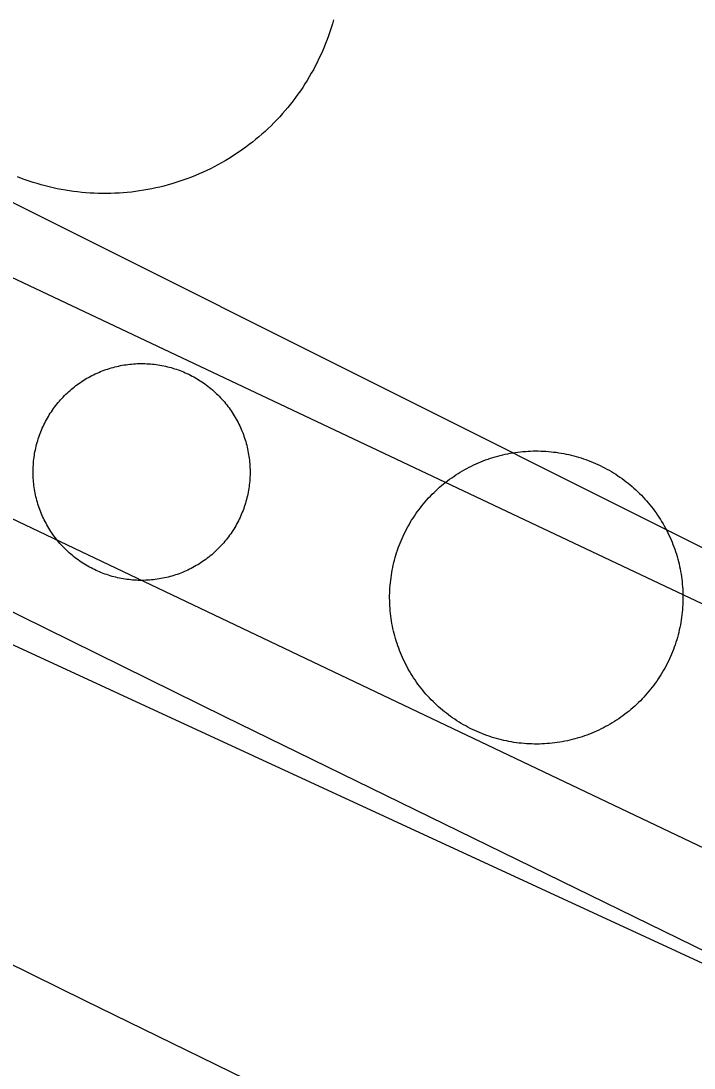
# Model space of a CAD drawing. Extents: x 3683613 to 3738215, y 469626 to 495384.
# Drawn here: x 3700223.2 to 3700287, y 478639.3 to 478738.6 of the extents above; entities that cross this region are included whole.
import ezdxf

# ---------------------------------------------------------------- set-up
doc = ezdxf.new("R2010")
doc.units = 0
for name, color, linetype in [('V-DOMW-TANK', 7, 'Continuous'), ('V-ROAD-CNTR', 7, 'Continuous'), ('V-UTIL-LINE', 7, 'Continuous')]:
    doc.layers.add(name, color=color, linetype=linetype)

msp = doc.modelspace()

# ---------------------------------------------------------------- linework, layer by layer
at = {"layer": 'V-DOMW-TANK'}
for points in [[(3700252.841, 478738.695), (3700252.733, 478738.318), (3700252.618, 478737.943), (3700252.495, 478737.569), (3700252.368, 478737.198), (3700252.233, 478736.829), (3700252.094, 478736.463), (3700251.944, 478736.098), (3700251.791, 478735.738), (3700251.629, 478735.379), (3700251.463, 478735.023), (3700251.291, 478734.671), (3700251.113, 478734.321), (3700250.927, 478733.974), (3700250.736, 478733.63), (3700250.539, 478733.29), (3700250.337, 478732.955), (3700250.128, 478732.623), (3700249.917, 478732.293), (3700249.694, 478731.967), (3700249.466, 478731.646), (3700249.237, 478731.326), (3700249.001, 478731.015), (3700248.758, 478730.706), (3700248.512, 478730.401), (3700248.258, 478730.102), (3700248, 478729.805), (3700247.74, 478729.514), (3700247.472, 478729.227), (3700247.195, 478728.945), (3700246.919, 478728.666), (3700246.636, 478728.394)], [(3700246.636, 478728.394), (3700246.347, 478728.127), (3700246.054, 478727.865), (3700245.759, 478727.607), (3700245.458, 478727.355), (3700245.151, 478727.108), (3700244.842, 478726.868), (3700244.529, 478726.63), (3700244.211, 478726.401), (3700243.888, 478726.176), (3700243.562, 478725.957), (3700243.232, 478725.744), (3700242.9, 478725.535), (3700242.562, 478725.336), (3700242.223, 478725.137), (3700241.878, 478724.945), (3700241.532, 478724.765), (3700241.182, 478724.586), (3700240.828, 478724.414), (3700240.471, 478724.249), (3700240.113, 478724.089), (3700239.751, 478723.935), (3700239.39, 478723.79), (3700239.019, 478723.648), (3700238.651, 478723.517), (3700238.28, 478723.388), (3700237.905, 478723.268), (3700237.531, 478723.153), (3700237.154, 478723.044), (3700236.773, 478722.944), (3700236.392, 478722.85), (3700236.009, 478722.762), (3700235.626, 478722.682), (3700235.239, 478722.606), (3700234.852, 478722.538), (3700234.465, 478722.477), (3700234.076, 478722.424), (3700233.686, 478722.375), (3700233.295, 478722.336), (3700232.904, 478722.301), (3700232.513, 478722.274), (3700232.12, 478722.254), (3700231.727, 478722.241), (3700231.335, 478722.235), (3700230.942, 478722.235), (3700230.549, 478722.241), (3700230.158, 478722.256), (3700229.765, 478722.278), (3700229.373, 478722.305), (3700228.982, 478722.34), (3700228.591, 478722.381), (3700228.202, 478722.43), (3700227.813, 478722.485), (3700227.426, 478722.547), (3700227.039, 478722.616), (3700226.654, 478722.69), (3700226.269, 478722.774), (3700225.886, 478722.862), (3700225.505, 478722.958), (3700225.126, 478723.059), (3700224.749, 478723.167), (3700224.374, 478723.284), (3700223.999, 478723.405), (3700223.629, 478723.534), (3700223.26, 478723.669), (3700222.893, 478723.81)], [(3700227.223, 478702.935), (3700227.346, 478703.064), (3700227.473, 478703.189), (3700227.604, 478703.314), (3700227.735, 478703.437), (3700227.868, 478703.556), (3700228.005, 478703.672), (3700228.143, 478703.787), (3700228.282, 478703.9), (3700228.425, 478704.01), (3700228.568, 478704.117), (3700228.714, 478704.223), (3700228.863, 478704.324), (3700229.009, 478704.424), (3700229.162, 478704.518), (3700229.314, 478704.614), (3700229.468, 478704.706), (3700229.623, 478704.797), (3700229.781, 478704.883), (3700229.941, 478704.965), (3700230.1, 478705.046), (3700230.262, 478705.124), (3700230.426, 478705.2), (3700230.59, 478705.272), (3700230.756, 478705.341), (3700230.922, 478705.407), (3700231.09, 478705.47), (3700231.258, 478705.532), (3700231.427, 478705.589), (3700231.6, 478705.644), (3700231.772, 478705.696), (3700231.944, 478705.745), (3700232.118, 478705.79), (3700232.29, 478705.833), (3700232.466, 478705.872), (3700232.642, 478705.909), (3700232.818, 478705.941), (3700232.996, 478705.972), (3700233.172, 478706.001), (3700233.351, 478706.023), (3700233.529, 478706.046), (3700233.707, 478706.062), (3700233.885, 478706.079), (3700234.065, 478706.089), (3700234.243, 478706.101), (3700234.424, 478706.103), (3700234.604, 478706.105), (3700234.782, 478706.105), (3700234.962, 478706.101), (3700235.141, 478706.095), (3700235.321, 478706.085), (3700235.499, 478706.068), (3700235.679, 478706.054), (3700235.857, 478706.036), (3700236.035, 478706.013), (3700236.212, 478705.986), (3700236.39, 478705.958), (3700236.566, 478705.925), (3700236.742, 478705.89), (3700236.916, 478705.853), (3700237.09, 478705.81)], [(3700237.09, 478705.81), (3700237.266, 478705.767), (3700237.438, 478705.72), (3700237.61, 478705.669), (3700237.782, 478705.616), (3700237.952, 478705.561), (3700238.122, 478705.501), (3700238.29, 478705.44), (3700238.458, 478705.374), (3700238.624, 478705.307), (3700238.788, 478705.237), (3700238.952, 478705.161), (3700239.116, 478705.087), (3700239.275, 478705.005), (3700239.435, 478704.924), (3700239.593, 478704.838), (3700239.751, 478704.752), (3700239.904, 478704.659), (3700240.058, 478704.567), (3700240.209, 478704.471), (3700240.361, 478704.373), (3700240.508, 478704.272), (3700240.656, 478704.168), (3700240.799, 478704.061), (3700240.943, 478703.955), (3700241.084, 478703.842), (3700241.223, 478703.73), (3700241.358, 478703.613), (3700241.493, 478703.494), (3700241.627, 478703.373), (3700241.758, 478703.25), (3700241.887, 478703.125), (3700242.014, 478703.001), (3700242.136, 478702.869), (3700242.259, 478702.736), (3700242.378, 478702.603), (3700242.495, 478702.468), (3700242.608, 478702.329), (3700242.722, 478702.189), (3700242.833, 478702.048), (3700242.939, 478701.903), (3700243.044, 478701.757), (3700243.144, 478701.61), (3700243.247, 478701.46), (3700243.343, 478701.311), (3700243.437, 478701.157), (3700243.529, 478701.004), (3700243.619, 478700.848), (3700243.705, 478700.69), (3700243.787, 478700.531), (3700243.869, 478700.371), (3700243.947, 478700.209), (3700244.023, 478700.045), (3700244.094, 478699.883), (3700244.164, 478699.72), (3700244.23, 478699.55), (3700244.293, 478699.382), (3700244.354, 478699.214), (3700244.412, 478699.044), (3700244.467, 478698.872), (3700244.516, 478698.702), (3700244.567, 478698.528), (3700244.613, 478698.356), (3700244.656, 478698.18), (3700244.694, 478698.005), (3700244.731, 478697.829), (3700244.764, 478697.653), (3700244.795, 478697.477), (3700244.823, 478697.299), (3700244.844, 478697.121), (3700244.869, 478696.943), (3700244.885, 478696.764), (3700244.901, 478696.586), (3700244.912, 478696.406), (3700244.922, 478696.228), (3700244.926, 478696.048), (3700244.928, 478695.869), (3700244.928, 478695.689), (3700244.924, 478695.509), (3700244.918, 478695.331), (3700244.907, 478695.151), (3700244.893, 478694.972), (3700244.877, 478694.794), (3700244.858, 478694.616), (3700244.836, 478694.438), (3700244.809, 478694.26), (3700244.78, 478694.084), (3700244.748, 478693.905), (3700244.713, 478693.729), (3700244.676, 478693.555), (3700244.633, 478693.379), (3700244.59, 478693.207), (3700244.543, 478693.033), (3700244.492, 478692.861), (3700244.438, 478692.689), (3700244.383, 478692.519), (3700244.324, 478692.349), (3700244.262, 478692.181), (3700244.197, 478692.013), (3700244.131, 478691.847), (3700244.058, 478691.683)], [(3700228.935, 478687.276), (3700228.786, 478687.376), (3700228.64, 478687.481), (3700228.495, 478687.587), (3700228.351, 478687.696), (3700228.212, 478687.806), (3700228.073, 478687.921), (3700227.936, 478688.036), (3700227.8, 478688.155), (3700227.667, 478688.275), (3700227.536, 478688.398), (3700227.407, 478688.523), (3700227.282, 478688.65), (3700227.157, 478688.781), (3700227.037, 478688.912), (3700226.916, 478689.045), (3700226.799, 478689.183), (3700226.686, 478689.32), (3700226.572, 478689.459), (3700226.463, 478689.602), (3700226.355, 478689.746), (3700226.25, 478689.891), (3700226.15, 478690.039), (3700226.049, 478690.188), (3700225.951, 478690.34), (3700225.857, 478690.491), (3700225.765, 478690.645), (3700225.677, 478690.801), (3700225.591, 478690.958), (3700225.507, 478691.118), (3700225.425, 478691.278), (3700225.347, 478691.44), (3700225.273, 478691.603), (3700225.2, 478691.767), (3700225.13, 478691.933), (3700225.064, 478692.099), (3700225.001, 478692.267), (3700224.939, 478692.435), (3700224.882, 478692.605), (3700224.829, 478692.777), (3700224.778, 478692.951), (3700224.726, 478693.121), (3700224.681, 478693.295), (3700224.638, 478693.469), (3700224.599, 478693.643), (3700224.563, 478693.819), (3700224.53, 478693.995), (3700224.499, 478694.174), (3700224.472, 478694.35), (3700224.45, 478694.528), (3700224.427, 478694.706), (3700224.409, 478694.884), (3700224.395, 478695.062), (3700224.382, 478695.243), (3700224.374, 478695.421), (3700224.368, 478695.601), (3700224.366, 478695.783), (3700224.366, 478695.959), (3700224.37, 478696.142), (3700224.378, 478696.318), (3700224.391, 478696.496), (3700224.401, 478696.678), (3700224.417, 478696.854), (3700224.438, 478697.033), (3700224.46, 478697.215), (3700224.485, 478697.389), (3700224.513, 478697.567), (3700224.546, 478697.743), (3700224.581, 478697.919), (3700224.62, 478698.093), (3700224.661, 478698.27), (3700224.704, 478698.444), (3700224.751, 478698.614), (3700224.802, 478698.788), (3700224.855, 478698.96), (3700224.911, 478699.13), (3700224.97, 478699.3), (3700225.034, 478699.468), (3700225.097, 478699.636), (3700225.167, 478699.802), (3700225.236, 478699.965), (3700225.31, 478700.129), (3700225.388, 478700.293), (3700225.466, 478700.453), (3700225.548, 478700.615), (3700225.634, 478700.77), (3700225.722, 478700.928), (3700225.812, 478701.082), (3700225.904, 478701.235), (3700226, 478701.387), (3700226.099, 478701.536), (3700226.199, 478701.688), (3700226.303, 478701.833), (3700226.41, 478701.977), (3700226.518, 478702.12), (3700226.629, 478702.261), (3700226.746, 478702.4), (3700226.858, 478702.536), (3700226.977, 478702.669), (3700227.098, 478702.804), (3700227.223, 478702.935)], [(3700262.191, 478693.709), (3700262.363, 478693.879), (3700262.539, 478694.047), (3700262.717, 478694.213), (3700262.897, 478694.372), (3700263.081, 478694.532), (3700263.268, 478694.686), (3700263.458, 478694.839), (3700263.649, 478694.987), (3700263.843, 478695.132), (3700264.04, 478695.273), (3700264.241, 478695.411), (3700264.441, 478695.546), (3700264.648, 478695.677), (3700264.853, 478695.804), (3700265.06, 478695.929), (3700265.271, 478696.052), (3700265.484, 478696.166), (3700265.699, 478696.279), (3700265.916, 478696.388), (3700266.133, 478696.492), (3700266.354, 478696.594), (3700266.575, 478696.693), (3700266.801, 478696.785), (3700267.026, 478696.875), (3700267.253, 478696.961), (3700267.48, 478697.043), (3700267.71, 478697.121), (3700267.941, 478697.194), (3700268.173, 478697.264), (3700268.406, 478697.33), (3700268.644, 478697.391), (3700268.877, 478697.448), (3700269.115, 478697.504), (3700269.35, 478697.553), (3700269.59, 478697.598), (3700269.83, 478697.639), (3700270.069, 478697.676), (3700270.309, 478697.708), (3700270.552, 478697.735), (3700270.788, 478697.76), (3700271.034, 478697.782), (3700271.275, 478697.797), (3700271.517, 478697.807), (3700271.759, 478697.815), (3700272.002, 478697.817), (3700272.244, 478697.817), (3700272.488, 478697.809), (3700272.73, 478697.801), (3700272.971, 478697.788), (3700273.213, 478697.77), (3700273.455, 478697.747), (3700273.696, 478697.719), (3700273.936, 478697.692), (3700274.177, 478697.655), (3700274.417, 478697.616), (3700274.655, 478697.573), (3700274.892, 478697.526), (3700275.13, 478697.473), (3700275.365, 478697.418), (3700275.601, 478697.358)], [(3700275.601, 478697.358), (3700275.834, 478697.295), (3700276.066, 478697.227), (3700276.299, 478697.156), (3700276.529, 478697.078), (3700276.758, 478696.998), (3700276.985, 478696.914), (3700277.213, 478696.828), (3700277.436, 478696.734), (3700277.659, 478696.637), (3700277.88, 478696.539), (3700278.099, 478696.435), (3700278.316, 478696.328), (3700278.534, 478696.218), (3700278.747, 478696.101), (3700278.957, 478695.982), (3700279.17, 478695.861), (3700279.375, 478695.734), (3700279.58, 478695.605), (3700279.783, 478695.472), (3700279.984, 478695.337), (3700280.18, 478695.196), (3700280.377, 478695.052), (3700280.569, 478694.905), (3700280.76, 478694.755), (3700280.948, 478694.602), (3700281.132, 478694.444), (3700281.315, 478694.284), (3700281.497, 478694.12), (3700281.671, 478693.954), (3700281.845, 478693.787), (3700282.015, 478693.612), (3700282.183, 478693.438), (3700282.347, 478693.26), (3700282.511, 478693.078), (3700282.666, 478692.896), (3700282.822, 478692.709), (3700282.974, 478692.519), (3700283.123, 478692.328), (3700283.269, 478692.134), (3700283.41, 478691.937), (3700283.547, 478691.737), (3700283.682, 478691.536), (3700283.813, 478691.331), (3700283.938, 478691.124), (3700284.065, 478690.915), (3700284.184, 478690.706), (3700284.301, 478690.493), (3700284.413, 478690.278), (3700284.524, 478690.061), (3700284.628, 478689.842), (3700284.731, 478689.623), (3700284.827, 478689.402), (3700284.921, 478689.177), (3700285.011, 478688.951), (3700285.097, 478688.724), (3700285.179, 478688.497), (3700285.257, 478688.269), (3700285.331, 478688.036), (3700285.403, 478687.802), (3700285.466, 478687.569), (3700285.527, 478687.335), (3700285.585, 478687.1), (3700285.638, 478686.862), (3700285.687, 478686.625), (3700285.732, 478686.387), (3700285.773, 478686.148), (3700285.81, 478685.908), (3700285.843, 478685.668), (3700285.872, 478685.427), (3700285.896, 478685.185), (3700285.917, 478684.943), (3700285.931, 478684.702), (3700285.943, 478684.46), (3700285.951, 478684.216), (3700285.953, 478683.975), (3700285.953, 478683.733), (3700285.947, 478683.489), (3700285.937, 478683.248), (3700285.923, 478683.006), (3700285.906, 478682.764), (3700285.884, 478682.523), (3700285.857, 478682.281), (3700285.826, 478682.039), (3700285.792, 478681.8), (3700285.753, 478681.56), (3700285.708, 478681.322), (3700285.661, 478681.085), (3700285.611, 478680.847), (3700285.554, 478680.612), (3700285.495, 478680.376), (3700285.433, 478680.143), (3700285.362, 478679.909), (3700285.29, 478679.678), (3700285.214, 478679.446), (3700285.134, 478679.219), (3700285.05, 478678.99), (3700284.962, 478678.764), (3700284.87, 478678.541), (3700284.774, 478678.318), (3700284.675, 478678.097)], [(3700264.13, 478672.506), (3700263.929, 478672.645), (3700263.737, 478672.788), (3700263.544, 478672.936), (3700263.352, 478673.085), (3700263.165, 478673.239), (3700262.979, 478673.397), (3700262.799, 478673.556), (3700262.621, 478673.72), (3700262.442, 478673.886), (3700262.268, 478674.056), (3700262.096, 478674.228), (3700261.93, 478674.402), (3700261.765, 478674.578), (3700261.603, 478674.763), (3700261.445, 478674.945), (3700261.289, 478675.133), (3700261.138, 478675.322), (3700260.99, 478675.514), (3700260.845, 478675.709), (3700260.704, 478675.905), (3700260.564, 478676.104), (3700260.431, 478676.307), (3700260.3, 478676.51), (3700260.171, 478676.716), (3700260.048, 478676.925), (3700259.927, 478677.136), (3700259.811, 478677.347), (3700259.698, 478677.56), (3700259.59, 478677.779), (3700259.483, 478677.999), (3700259.383, 478678.22), (3700259.284, 478678.441), (3700259.192, 478678.664), (3700259.102, 478678.889), (3700259.016, 478679.117), (3700258.934, 478679.344), (3700258.856, 478679.573), (3700258.783, 478679.805), (3700258.711, 478680.038), (3700258.647, 478680.272), (3700258.584, 478680.505), (3700258.527, 478680.741), (3700258.475, 478680.978), (3700258.424, 478681.216), (3700258.379, 478681.453), (3700258.338, 478681.693), (3700258.301, 478681.933), (3700258.269, 478682.172), (3700258.24, 478682.414), (3700258.217, 478682.656), (3700258.197, 478682.897), (3700258.181, 478683.137), (3700258.17, 478683.381), (3700258.162, 478683.624), (3700258.158, 478683.866), (3700258.16, 478684.108), (3700258.166, 478684.351), (3700258.176, 478684.593), (3700258.189, 478684.835), (3700258.207, 478685.078), (3700258.23, 478685.32), (3700258.256, 478685.56), (3700258.287, 478685.801), (3700258.322, 478686.041), (3700258.361, 478686.281), (3700258.404, 478686.518), (3700258.451, 478686.756), (3700258.502, 478686.993), (3700258.559, 478687.229), (3700258.619, 478687.464), (3700258.68, 478687.702), (3700258.75, 478687.931), (3700258.822, 478688.163), (3700258.899, 478688.394), (3700258.979, 478688.624), (3700259.063, 478688.851), (3700259.151, 478689.076), (3700259.243, 478689.301), (3700259.34, 478689.523), (3700259.438, 478689.744), (3700259.542, 478689.963), (3700259.649, 478690.182), (3700259.76, 478690.397), (3700259.876, 478690.61), (3700259.993, 478690.823), (3700260.116, 478691.032), (3700260.243, 478691.239), (3700260.372, 478691.444), (3700260.505, 478691.646), (3700260.64, 478691.847), (3700260.781, 478692.046), (3700260.925, 478692.24), (3700261.072, 478692.433), (3700261.222, 478692.623), (3700261.375, 478692.812), (3700261.533, 478692.996), (3700261.693, 478693.178), (3700261.855, 478693.359), (3700262.021, 478693.535), (3700262.191, 478693.709)], [(3700244.058, 478691.683), (3700243.984, 478691.519), (3700243.908, 478691.358), (3700243.828, 478691.196), (3700243.746, 478691.036), (3700243.66, 478690.878), (3700243.574, 478690.723), (3700243.482, 478690.567), (3700243.39, 478690.416), (3700243.294, 478690.262), (3700243.195, 478690.112), (3700243.095, 478689.963), (3700242.991, 478689.82), (3700242.884, 478689.672), (3700242.775, 478689.529), (3700242.665, 478689.387), (3700242.552, 478689.25), (3700242.435, 478689.113), (3700242.317, 478688.978), (3700242.196, 478688.845), (3700242.071, 478688.714), (3700241.948, 478688.585), (3700241.821, 478688.46), (3700241.692, 478688.335), (3700241.559, 478688.214), (3700241.426, 478688.093), (3700241.291, 478687.976), (3700241.151, 478687.862), (3700241.012, 478687.749), (3700240.871, 478687.643), (3700240.725, 478687.532), (3700240.58, 478687.428), (3700240.431, 478687.325), (3700240.281, 478687.225), (3700240.136, 478687.129), (3700239.98, 478687.034), (3700239.826, 478686.942), (3700239.671, 478686.854), (3700239.513, 478686.768), (3700239.353, 478686.684), (3700239.194, 478686.602), (3700239.032, 478686.524), (3700238.87, 478686.451), (3700238.706, 478686.377), (3700238.54, 478686.307), (3700238.372, 478686.242), (3700238.204, 478686.178), (3700238.036, 478686.117), (3700237.866, 478686.059), (3700237.694, 478686.006), (3700237.524, 478685.953), (3700237.35, 478685.904), (3700237.178, 478685.859), (3700237.004, 478685.816), (3700236.828, 478685.777), (3700236.652, 478685.74), (3700236.476, 478685.707), (3700236.3, 478685.676), (3700236.122, 478685.65), (3700235.943, 478685.625), (3700235.765, 478685.605), (3700235.587, 478685.586), (3700235.409, 478685.572), (3700235.229, 478685.56), (3700235.05, 478685.552), (3700234.87, 478685.545), (3700234.692, 478685.543), (3700234.512, 478685.543), (3700234.332, 478685.547), (3700234.153, 478685.556), (3700233.973, 478685.566), (3700233.795, 478685.578), (3700233.617, 478685.595), (3700233.439, 478685.615), (3700233.26, 478685.638), (3700233.082, 478685.662), (3700232.906, 478685.691), (3700232.728, 478685.724), (3700232.552, 478685.758), (3700232.378, 478685.797), (3700232.204, 478685.838), (3700232.03, 478685.883), (3700231.856, 478685.928), (3700231.683, 478685.98), (3700231.511, 478686.033), (3700231.341, 478686.088), (3700231.171, 478686.148), (3700231.004, 478686.211), (3700230.836, 478686.274), (3700230.67, 478686.344), (3700230.506, 478686.414), (3700230.342, 478686.487), (3700230.18, 478686.565), (3700230.018, 478686.643), (3700229.859, 478686.725), (3700229.701, 478686.811), (3700229.545, 478686.899), (3700229.39, 478686.989), (3700229.236, 478687.081), (3700229.085, 478687.178), (3700228.935, 478687.276)], [(3700284.675, 478678.097), (3700284.571, 478677.878), (3700284.465, 478677.659), (3700284.352, 478677.441), (3700284.237, 478677.231), (3700284.12, 478677.02), (3700283.998, 478676.809), (3700283.871, 478676.602), (3700283.742, 478676.397), (3700283.608, 478676.194), (3700283.471, 478675.994), (3700283.332, 478675.795), (3700283.189, 478675.6), (3700283.041, 478675.408), (3700282.892, 478675.217), (3700282.738, 478675.029), (3700282.58, 478674.845), (3700282.421, 478674.662), (3700282.257, 478674.482), (3700282.093, 478674.306), (3700281.921, 478674.134), (3700281.749, 478673.962), (3700281.575, 478673.794), (3700281.397, 478673.628), (3700281.214, 478673.468), (3700281.03, 478673.309), (3700280.844, 478673.155), (3700280.655, 478673.003), (3700280.463, 478672.854), (3700280.268, 478672.709), (3700280.072, 478672.567), (3700279.873, 478672.43), (3700279.67, 478672.295), (3700279.465, 478672.166), (3700279.261, 478672.037), (3700279.052, 478671.912), (3700278.843, 478671.791), (3700278.628, 478671.674), (3700278.415, 478671.562), (3700278.198, 478671.453), (3700277.979, 478671.349), (3700277.759, 478671.246), (3700277.536, 478671.152), (3700277.313, 478671.056), (3700277.088, 478670.966), (3700276.86, 478670.88), (3700276.633, 478670.798), (3700276.402, 478670.72), (3700276.172, 478670.646), (3700275.939, 478670.577), (3700275.705, 478670.511), (3700275.47, 478670.45), (3700275.236, 478670.392), (3700274.999, 478670.339), (3700274.761, 478670.288), (3700274.524, 478670.243), (3700274.284, 478670.202), (3700274.044, 478670.165), (3700273.805, 478670.134), (3700273.561, 478670.106), (3700273.321, 478670.081), (3700273.08, 478670.06), (3700272.838, 478670.044), (3700272.596, 478670.034), (3700272.353, 478670.026), (3700272.111, 478670.024), (3700271.867, 478670.024), (3700271.626, 478670.03), (3700271.384, 478670.04), (3700271.14, 478670.052), (3700270.899, 478670.071), (3700270.657, 478670.093), (3700270.417, 478670.12), (3700270.176, 478670.151), (3700269.936, 478670.185), (3700269.696, 478670.224), (3700269.459, 478670.267), (3700269.219, 478670.316), (3700268.984, 478670.368), (3700268.746, 478670.423), (3700268.513, 478670.482), (3700268.277, 478670.546), (3700268.048, 478670.615), (3700267.814, 478670.687), (3700267.583, 478670.761), (3700267.354, 478670.843), (3700267.126, 478670.927), (3700266.901, 478671.015), (3700266.676, 478671.107), (3700266.452, 478671.203), (3700266.233, 478671.302), (3700266.012, 478671.406), (3700265.795, 478671.513), (3700265.58, 478671.625), (3700265.367, 478671.74), (3700265.152, 478671.859), (3700264.943, 478671.979), (3700264.738, 478672.106), (3700264.533, 478672.235), (3700264.331, 478672.369), (3700264.13, 478672.506)]]:
    msp.add_lwpolyline(points, dxfattribs=at)
at = {"layer": 'V-ROAD-CNTR'}
for points in [[(3700338.227, 478625.823), (3700242.526, 478672.604), (3700065.755, 478759.913)], [(3700324.305, 478599.236), (3700229.296, 478645.678), (3700053.575, 478732.469), (3699997.156, 478615.604), (3699949.584, 478501.743)]]:
    msp.add_lwpolyline(points, dxfattribs=at)
at = {"layer": 'V-UTIL-LINE'}
for points in [[(3700244.742, 478824.463), (3700200.026, 478732.602), (3700312.26, 478676.401), (3700353.761, 478763.302)], [(3700049.452, 478773.82), (3700328.574, 478640.813), (3700388.419, 478767.033)], [(3700362.008, 478759.583), (3700316.17, 478669.895), (3700150.355, 478748.353)], [(3700289.99, 478558.064), (3700103.866, 478643.062), (3700138.35, 478718.287), (3700325.316, 478631.927)]]:
    msp.add_lwpolyline(points, dxfattribs=at)

doc.saveas('drawing.dxf')
